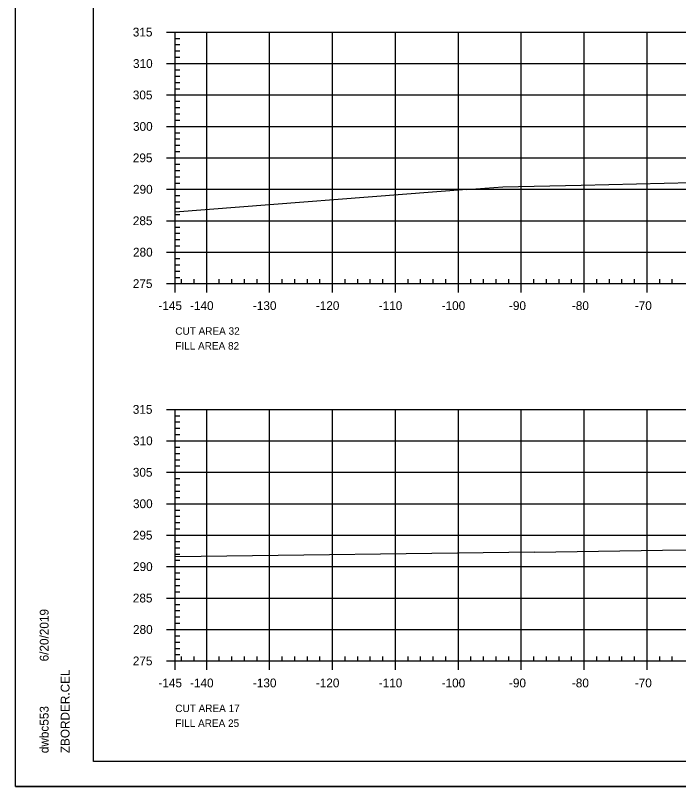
# Model space of a CAD drawing. Extents: x 1370843 to 1371177, y 380307 to 382654.
# Drawn here: x 1370843.3 to 1370948.7, y 380734.1 to 380856.8 of the extents above; entities that cross this region are included whole.
import ezdxf

# ---------------------------------------------------------------- set-up
doc = ezdxf.new("R2010")
doc.units = 0
for name, color, linetype in [('R_Axis', 7, 'Continuous'), ('R_Axis Annot', 7, 'Continuous'), ('R_Border', 7, 'Continuous'), ('R_Border Notes', 7, 'Continuous'), ('R_Exist Surface', 7, 'Continuous'), ('R_Grid', 7, 'Continuous'), ('R_No Plot', 7, 'Continuous')]:
    doc.layers.add(name, color=color, linetype=linetype)

msp = doc.modelspace()

# ---------------------------------------------------------------- linework, layer by layer
at = {"layer": 'R_Axis'}
for p, q in [((1370867.31, 380854.12), (1370868.71, 380854.12)), ((1370868.71, 380814.12), (1370868.71, 380854.12)), ((1370868.71, 380853.12), (1370869.41, 380853.12)), ((1370868.71, 380852.12), (1370869.41, 380852.12)), ((1370868.71, 380851.12), (1370869.41, 380851.12)), ((1370868.71, 380850.12), (1370869.41, 380850.12)), ((1370867.31, 380849.12), (1370868.71, 380849.12)), ((1370868.71, 380848.12), (1370869.41, 380848.12)), ((1370868.71, 380847.12), (1370869.41, 380847.12)), ((1370868.71, 380846.12), (1370869.41, 380846.12)), ((1370868.71, 380845.12), (1370869.41, 380845.12)), ((1370867.31, 380844.12), (1370868.71, 380844.12)), ((1370868.71, 380843.12), (1370869.41, 380843.12)), ((1370868.71, 380842.12), (1370869.41, 380842.12)), ((1370868.71, 380841.12), (1370869.41, 380841.12)), ((1370868.71, 380840.12), (1370869.41, 380840.12)), ((1370867.31, 380839.12), (1370868.71, 380839.12)), ((1370868.71, 380838.12), (1370869.41, 380838.12)), ((1370868.71, 380837.12), (1370869.41, 380837.12)), ((1370868.71, 380836.12), (1370869.41, 380836.12)), ((1370868.71, 380835.12), (1370869.41, 380835.12)), ((1370867.31, 380834.12), (1370868.71, 380834.12)), ((1370868.71, 380833.12), (1370869.41, 380833.12)), ((1370868.71, 380832.12), (1370869.41, 380832.12)), ((1370868.71, 380831.12), (1370869.41, 380831.12)), ((1370868.71, 380830.12), (1370869.41, 380830.12)), ((1370867.31, 380829.12), (1370868.71, 380829.12)), ((1370868.71, 380828.12), (1370869.41, 380828.12)), ((1370868.71, 380827.12), (1370869.41, 380827.12)), ((1370868.71, 380826.12), (1370869.41, 380826.12)), ((1370868.71, 380825.12), (1370869.41, 380825.12)), ((1370867.31, 380824.12), (1370868.71, 380824.12)), ((1370868.71, 380823.12), (1370869.41, 380823.12)), ((1370868.71, 380822.12), (1370869.41, 380822.12)), ((1370868.71, 380821.12), (1370869.41, 380821.12)), ((1370868.71, 380820.12), (1370869.41, 380820.12)), ((1370867.31, 380819.12), (1370868.71, 380819.12)), ((1370868.71, 380818.12), (1370869.41, 380818.12)), ((1370868.71, 380817.12), (1370869.41, 380817.12)), ((1370868.71, 380816.12), (1370869.41, 380816.12)), ((1370868.71, 380815.12), (1370869.41, 380815.12)), ((1370867.31, 380814.12), (1370868.71, 380814.12)), ((1370868.71, 380814.12), (1370868.71, 380814.82)), ((1370868.71, 380814.12), (1371158.71, 380814.12)), ((1370868.71, 380812.72), (1370868.71, 380814.12)), ((1370869.71, 380814.12), (1370869.71, 380814.82)), ((1370871.71, 380814.12), (1370871.71, 380814.82)), ((1370873.71, 380812.72), (1370873.71, 380814.12)), ((1370875.71, 380814.12), (1370875.71, 380814.82)), ((1370877.71, 380814.12), (1370877.71, 380814.82)), ((1370879.71, 380814.12), (1370879.71, 380814.82)), ((1370881.71, 380814.12), (1370881.71, 380814.82)), ((1370883.71, 380812.72), (1370883.71, 380814.12)), ((1370885.71, 380814.12), (1370885.71, 380814.82)), ((1370887.71, 380814.12), (1370887.71, 380814.82)), ((1370889.71, 380814.12), (1370889.71, 380814.82)), ((1370891.71, 380814.12), (1370891.71, 380814.82)), ((1370893.71, 380812.72), (1370893.71, 380814.12)), ((1370895.71, 380814.12), (1370895.71, 380814.82)), ((1370897.71, 380814.12), (1370897.71, 380814.82)), ((1370899.71, 380814.12), (1370899.71, 380814.82)), ((1370901.71, 380814.12), (1370901.71, 380814.82)), ((1370903.71, 380812.72), (1370903.71, 380814.12)), ((1370905.71, 380814.12), (1370905.71, 380814.82)), ((1370907.71, 380814.12), (1370907.71, 380814.82)), ((1370909.71, 380814.12), (1370909.71, 380814.82)), ((1370911.71, 380814.12), (1370911.71, 380814.82)), ((1370913.71, 380812.72), (1370913.71, 380814.12)), ((1370915.71, 380814.12), (1370915.71, 380814.82)), ((1370917.71, 380814.12), (1370917.71, 380814.82)), ((1370919.71, 380814.12), (1370919.71, 380814.82)), ((1370921.71, 380814.12), (1370921.71, 380814.82)), ((1370923.71, 380812.72), (1370923.71, 380814.12)), ((1370925.71, 380814.12), (1370925.71, 380814.82)), ((1370927.71, 380814.12), (1370927.71, 380814.82)), ((1370929.71, 380814.12), (1370929.71, 380814.82)), ((1370931.71, 380814.12), (1370931.71, 380814.82)), ((1370933.71, 380812.72), (1370933.71, 380814.12)), ((1370935.71, 380814.12), (1370935.71, 380814.82)), ((1370937.71, 380814.12), (1370937.71, 380814.82)), ((1370939.71, 380814.12), (1370939.71, 380814.82)), ((1370941.71, 380814.12), (1370941.71, 380814.82)), ((1370943.71, 380812.72), (1370943.71, 380814.12)), ((1370945.71, 380814.12), (1370945.71, 380814.82)), ((1370947.71, 380814.12), (1370947.71, 380814.82)), ((1370867.31, 380794.12), (1370868.71, 380794.12)), ((1370868.71, 380754.12), (1370868.71, 380794.12)), ((1370868.71, 380793.12), (1370869.41, 380793.12)), ((1370868.71, 380792.12), (1370869.41, 380792.12)), ((1370868.71, 380791.12), (1370869.41, 380791.12)), ((1370868.71, 380790.12), (1370869.41, 380790.12)), ((1370867.31, 380789.12), (1370868.71, 380789.12)), ((1370868.71, 380788.12), (1370869.41, 380788.12)), ((1370868.71, 380787.12), (1370869.41, 380787.12)), ((1370868.71, 380786.12), (1370869.41, 380786.12)), ((1370868.71, 380785.12), (1370869.41, 380785.12)), ((1370867.31, 380784.12), (1370868.71, 380784.12)), ((1370868.71, 380783.12), (1370869.41, 380783.12)), ((1370868.71, 380782.12), (1370869.41, 380782.12)), ((1370868.71, 380781.12), (1370869.41, 380781.12)), ((1370868.71, 380780.12), (1370869.41, 380780.12)), ((1370867.31, 380779.12), (1370868.71, 380779.12)), ((1370868.71, 380778.12), (1370869.41, 380778.12)), ((1370868.71, 380777.12), (1370869.41, 380777.12)), ((1370868.71, 380776.12), (1370869.41, 380776.12)), ((1370868.71, 380775.12), (1370869.41, 380775.12)), ((1370867.31, 380774.12), (1370868.71, 380774.12)), ((1370868.71, 380773.12), (1370869.41, 380773.12)), ((1370868.71, 380772.12), (1370869.41, 380772.12)), ((1370868.71, 380771.12), (1370869.41, 380771.12)), ((1370868.71, 380770.12), (1370869.41, 380770.12)), ((1370867.31, 380769.12), (1370868.71, 380769.12)), ((1370868.71, 380768.12), (1370869.41, 380768.12)), ((1370868.71, 380767.12), (1370869.41, 380767.12)), ((1370868.71, 380766.12), (1370869.41, 380766.12)), ((1370868.71, 380765.12), (1370869.41, 380765.12)), ((1370867.31, 380764.12), (1370868.71, 380764.12)), ((1370868.71, 380763.12), (1370869.41, 380763.12)), ((1370868.71, 380762.12), (1370869.41, 380762.12)), ((1370868.71, 380761.12), (1370869.41, 380761.12)), ((1370868.71, 380760.12), (1370869.41, 380760.12)), ((1370867.31, 380759.12), (1370868.71, 380759.12)), ((1370868.71, 380758.12), (1370869.41, 380758.12)), ((1370868.71, 380757.12), (1370869.41, 380757.12)), ((1370868.71, 380756.12), (1370869.41, 380756.12)), ((1370868.71, 380755.12), (1370869.41, 380755.12)), ((1370867.31, 380754.12), (1370868.71, 380754.12)), ((1370868.71, 380754.12), (1370868.71, 380754.82)), ((1370868.71, 380754.12), (1371158.71, 380754.12)), ((1370868.71, 380752.72), (1370868.71, 380754.12)), ((1370869.71, 380754.12), (1370869.71, 380754.82)), ((1370871.71, 380754.12), (1370871.71, 380754.82)), ((1370873.71, 380752.72), (1370873.71, 380754.12)), ((1370875.71, 380754.12), (1370875.71, 380754.82)), ((1370877.71, 380754.12), (1370877.71, 380754.82)), ((1370879.71, 380754.12), (1370879.71, 380754.82)), ((1370881.71, 380754.12), (1370881.71, 380754.82)), ((1370883.71, 380752.72), (1370883.71, 380754.12)), ((1370885.71, 380754.12), (1370885.71, 380754.82)), ((1370887.71, 380754.12), (1370887.71, 380754.82)), ((1370889.71, 380754.12), (1370889.71, 380754.82)), ((1370891.71, 380754.12), (1370891.71, 380754.82)), ((1370893.71, 380752.72), (1370893.71, 380754.12)), ((1370895.71, 380754.12), (1370895.71, 380754.82)), ((1370897.71, 380754.12), (1370897.71, 380754.82)), ((1370899.71, 380754.12), (1370899.71, 380754.82)), ((1370901.71, 380754.12), (1370901.71, 380754.82)), ((1370903.71, 380752.72), (1370903.71, 380754.12)), ((1370905.71, 380754.12), (1370905.71, 380754.82)), ((1370907.71, 380754.12), (1370907.71, 380754.82)), ((1370909.71, 380754.12), (1370909.71, 380754.82)), ((1370911.71, 380754.12), (1370911.71, 380754.82)), ((1370913.71, 380752.72), (1370913.71, 380754.12)), ((1370915.71, 380754.12), (1370915.71, 380754.82)), ((1370917.71, 380754.12), (1370917.71, 380754.82)), ((1370919.71, 380754.12), (1370919.71, 380754.82)), ((1370921.71, 380754.12), (1370921.71, 380754.82)), ((1370923.71, 380752.72), (1370923.71, 380754.12)), ((1370925.71, 380754.12), (1370925.71, 380754.82)), ((1370927.71, 380754.12), (1370927.71, 380754.82)), ((1370929.71, 380754.12), (1370929.71, 380754.82)), ((1370931.71, 380754.12), (1370931.71, 380754.82)), ((1370933.71, 380752.72), (1370933.71, 380754.12)), ((1370935.71, 380754.12), (1370935.71, 380754.82)), ((1370937.71, 380754.12), (1370937.71, 380754.82)), ((1370939.71, 380754.12), (1370939.71, 380754.82)), ((1370941.71, 380754.12), (1370941.71, 380754.82)), ((1370943.71, 380752.72), (1370943.71, 380754.12)), ((1370945.71, 380754.12), (1370945.71, 380754.82)), ((1370947.71, 380754.12), (1370947.71, 380754.82))]:
    msp.add_line(p, q, dxfattribs=at)
at = {"layer": 'R_Border'}
for p, q in [((1370855.71, 380738.12), (1370855.71, 380943.58)), ((1370855.71, 380738.12), (1370855.71, 380738.12)), ((1371171.89, 380738.12), (1370855.71, 380738.12))]:
    msp.add_line(p, q, dxfattribs=at)
at = {"layer": 'R_Exist Surface'}
for p, q in [((1370915.05, 380829.08), (1370868.71, 380825.46)), ((1370925.83, 380771.44), (1370868.72, 380770.66))]:
    msp.add_line(p, q, dxfattribs=at)
for points in [[(1370915.05, 380829.08), (1370920.8, 380829.53), (1370933.23, 380829.79), (1370950.83, 380830.2), (1370959.81, 380830.37), (1370962.95, 380830.5), (1370964.42, 380830.36), (1370974.15, 380832.39), (1370977.43, 380832.94), (1370983.35, 380833.23), (1370983.78, 380833.25), (1370993.16, 380833.12), (1370994.03, 380833.1), (1371003.08, 380832.51), (1371004.23, 380832.43), (1371005.55, 380832.15), (1371017.15, 380829.71), (1371018.1, 380829.62), (1371021.1, 380829.35), (1371024.93, 380829.37), (1371033.89, 380829.34), (1371047, 380828.66), (1371050.65, 380828.49), (1371069.87, 380827.73)], [(1370925.83, 380771.44), (1370946.13, 380771.71), (1370968.38, 380771.96)]]:
    msp.add_lwpolyline(points, dxfattribs=at)
at = {"layer": 'R_Grid'}
for p, q in [((1370868.71, 380854.12), (1371158.71, 380854.12)), ((1370868.71, 380814.12), (1370868.71, 380854.12)), ((1370873.71, 380814.12), (1370873.71, 380854.12)), ((1370883.71, 380814.12), (1370883.71, 380854.12)), ((1370893.71, 380814.12), (1370893.71, 380854.12)), ((1370903.71, 380814.12), (1370903.71, 380854.12)), ((1370913.71, 380814.12), (1370913.71, 380854.12)), ((1370923.71, 380814.12), (1370923.71, 380854.12)), ((1370933.71, 380814.12), (1370933.71, 380854.12)), ((1370943.71, 380814.12), (1370943.71, 380854.12)), ((1370868.71, 380849.12), (1371158.71, 380849.12)), ((1370868.71, 380844.12), (1371158.71, 380844.12)), ((1370868.71, 380839.12), (1371158.71, 380839.12)), ((1370868.71, 380834.12), (1371158.71, 380834.12)), ((1370868.71, 380829.12), (1371158.71, 380829.12)), ((1370868.71, 380824.12), (1371158.71, 380824.12)), ((1370868.71, 380819.12), (1371158.71, 380819.12)), ((1370868.71, 380814.12), (1371158.71, 380814.12)), ((1370868.71, 380794.12), (1371158.71, 380794.12)), ((1370868.71, 380754.12), (1370868.71, 380794.12)), ((1370873.71, 380754.12), (1370873.71, 380794.12)), ((1370883.71, 380754.12), (1370883.71, 380794.12)), ((1370893.71, 380754.12), (1370893.71, 380794.12)), ((1370903.71, 380754.12), (1370903.71, 380794.12)), ((1370913.71, 380754.12), (1370913.71, 380794.12)), ((1370923.71, 380754.12), (1370923.71, 380794.12)), ((1370933.71, 380754.12), (1370933.71, 380794.12)), ((1370943.71, 380754.12), (1370943.71, 380794.12)), ((1370868.71, 380789.12), (1371158.71, 380789.12)), ((1370868.71, 380784.12), (1371158.71, 380784.12)), ((1370868.71, 380779.12), (1371158.71, 380779.12)), ((1370868.71, 380774.12), (1371158.71, 380774.12)), ((1370868.71, 380769.12), (1371158.71, 380769.12)), ((1370868.71, 380764.12), (1371158.71, 380764.12)), ((1370868.71, 380759.12), (1371158.71, 380759.12)), ((1370868.71, 380754.12), (1371158.71, 380754.12))]:
    msp.add_line(p, q, dxfattribs=at)
at = {"layer": 'R_No Plot'}
msp.add_line((1370843.31, 380734.15), (1371176.64, 380734.15), dxfattribs=at)
for points in [[(1370843.3, 380947.48), (1371176.64, 380947.48), (1371176.64, 380734.14), (1370843.3, 380734.14)], [(1371089.63, 380943.58), (1371089.63, 380933.7), (1371125.36, 380933.7), (1371125.36, 380930.78), (1371148.56, 380930.78), (1371148.56, 380906.45), (1371171.89, 380906.45), (1371171.89, 380738.12), (1370855.71, 380738.12), (1370855.71, 380943.58)]]:
    msp.add_lwpolyline(points, close=True, dxfattribs=at)

# ---------------------------------------------------------------- texts
at = {"layer": 'R_Axis Annot'}
for s, p in [('315', (1370861.96, 380853.42)), ('310', (1370861.99, 380848.42)), ('305', (1370861.96, 380843.42)), ('300', (1370861.99, 380838.42)), ('295', (1370861.96, 380833.42)), ('290', (1370861.99, 380828.42)), ('285', (1370861.96, 380823.42)), ('280', (1370861.99, 380818.42)), ('275', (1370861.96, 380813.42)), ('-145', (1370866.03, 380809.92)), ('-140', (1370871.05, 380809.92)), ('-130', (1370881.05, 380809.92)), ('-120', (1370891.05, 380809.92)), ('-110', (1370901.05, 380809.92)), ('-100', (1370911.05, 380809.92)), ('-90', (1370921.75, 380809.92)), ('-80', (1370931.75, 380809.92)), ('-70', (1370941.75, 380809.92)), ('315', (1370861.96, 380793.42)), ('310', (1370861.99, 380788.42)), ('305', (1370861.96, 380783.42)), ('300', (1370861.99, 380778.42)), ('295', (1370861.96, 380773.42)), ('290', (1370861.99, 380768.42)), ('285', (1370861.96, 380763.42)), ('280', (1370861.99, 380758.42)), ('275', (1370861.96, 380753.42)), ('-145', (1370866.03, 380749.92)), ('-140', (1370871.05, 380749.92)), ('-130', (1370881.05, 380749.92)), ('-120', (1370891.05, 380749.92)), ('-110', (1370901.05, 380749.92)), ('-100', (1370911.05, 380749.92)), ('-90', (1370921.75, 380749.92)), ('-80', (1370931.75, 380749.92)), ('-70', (1370941.75, 380749.92))]:
    msp.add_text(s, height=1.4, dxfattribs=at).set_placement(p)
at = {"layer": 'R_Border'}
for s, p in [('6/20/2019', (1370848.57, 380754.05)), ('ZBORDER.CEL', (1370851.9, 380739.45)), ('dwbc553', (1370848.57, 380739.45))]:
    msp.add_text(s, height=1.4, rotation=90, dxfattribs=at).set_placement(p)
at = {"layer": 'R_Border Notes'}
for s, p in [('CUT AREA 32', (1370868.71, 380805.99)), ('FILL AREA 82', (1370868.71, 380803.63)), ('CUT AREA 17', (1370868.71, 380745.99)), ('FILL AREA 25', (1370868.71, 380743.63))]:
    msp.add_text(s, height=1.1875, dxfattribs=at).set_placement(p)

doc.saveas('drawing.dxf')
